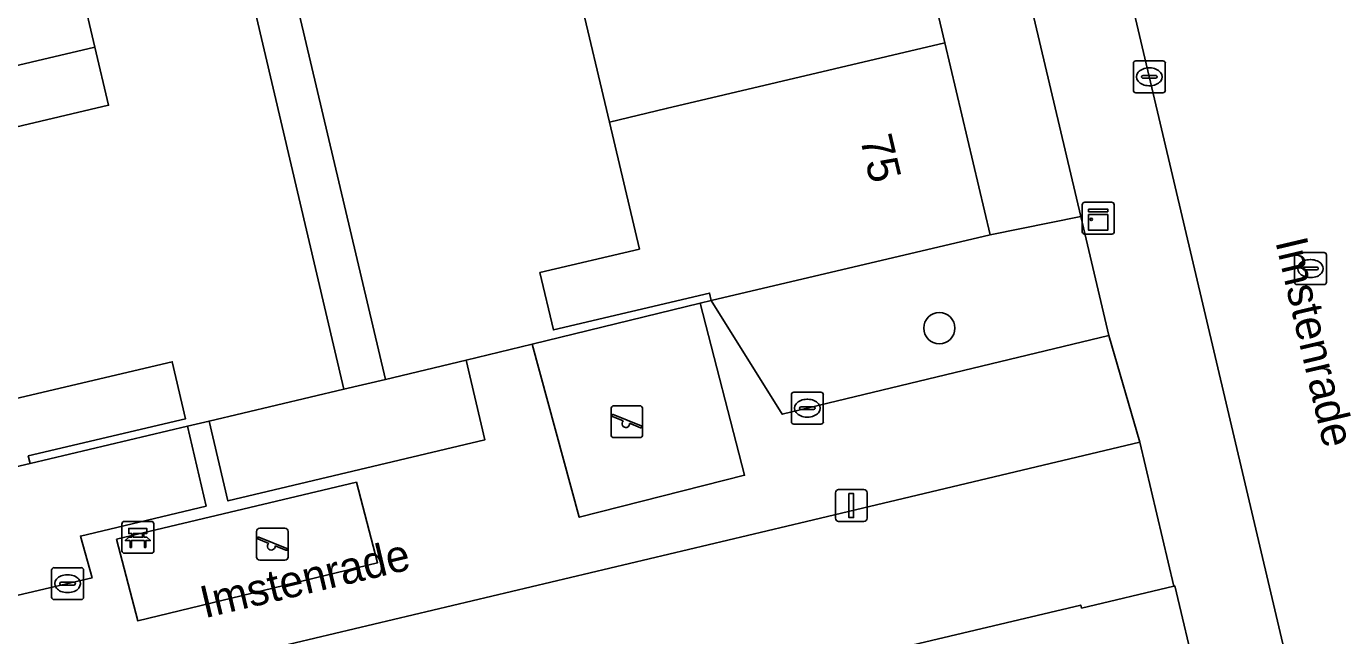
# Model space of a CAD drawing. Extents: x 158031 to 159244, y 380104 to 381214.
# Drawn here: x 158795.51 to 158836.4, y 380784.89 to 380804 of the extents above; entities that cross this region are included whole.
import ezdxf

# ---------------------------------------------------------------- set-up
doc = ezdxf.new("R2010")
doc.units = 0
for name, color, linetype in [('IMGEO_Bank', 7, 'Continuous'), ('IMGEO_Boom', 7, 'Continuous'), ('IMGEO_Erf', 7, 'Continuous'), ('IMGEO_Groenvoorziening', 7, 'Continuous'), ('IMGEO_Kast', 7, 'Continuous'), ('IMGEO_Kolk', 7, 'Continuous'), ('IMGEO_Lichtmast', 7, 'Continuous'), ('IMGEO_Openbare_ruimte_label', 7, 'Continuous'), ('IMGEO_Pand', 7, 'Continuous'), ('IMGEO_Pand_nummerreeks', 7, 'Continuous'), ('IMGEO_Rijbaan_lokaal_open', 7, 'Continuous'), ('IMGEO_Rioolput', 7, 'Continuous'), ('IMGEO_Speelvoorziening', 7, 'Continuous'), ('IMGEO_Voetpad_open', 7, 'Continuous')]:
    doc.layers.add(name, color=color, linetype=linetype)

msp = doc.modelspace()

# ---------------------------------------------------------------- linework, layer by layer
at = {"layer": 'IMGEO_Bank'}
for p, q in [((158798.515, 380787.557), (158798.515, 380788.398)), ((158798.515, 380788.398), (158798.515, 380787.557)), ((158798.59, 380788.482), (158799.431, 380788.482)), ((158799.431, 380788.482), (158798.59, 380788.482)), ((158799.156, 380788.1), (158798.874, 380788.1)), ((158799.515, 380788.407), (158799.515, 380787.566)), ((158799.515, 380787.566), (158799.515, 380788.407)), ((158799.212, 380787.88), (158798.819, 380787.88)), ((158798.824, 380787.988), (158798.824, 380788.094)), ((158798.868, 380788.094), (158798.868, 380787.988)), ((158798.874, 380787.982), (158799.156, 380787.982)), ((158799.162, 380787.988), (158799.162, 380788.094)), ((158799.206, 380788.094), (158799.206, 380787.988)), ((158799.44, 380787.482), (158798.599, 380787.482)), ((158798.599, 380787.482), (158799.44, 380787.482))]:
    msp.add_line(p, q, dxfattribs=at)
for points in [[(158798.818, 380788.1), (158798.732, 380788.1), (158798.732, 380788.261), (158799.295, 380788.261), (158799.295, 380788.1), (158799.212, 380788.1)], [(158798.762, 380787.88), (158798.62, 380787.88), (158798.732, 380787.982), (158798.818, 380787.982)], [(158798.812, 380787.873), (158798.812, 380787.666), (158798.769, 380787.666), (158798.769, 380787.873)], [(158799.212, 380787.982), (158799.295, 380787.982), (158799.407, 380787.88), (158799.268, 380787.88)], [(158799.262, 380787.873), (158799.262, 380787.666), (158799.218, 380787.666), (158799.218, 380787.873)]]:
    msp.add_lwpolyline(points, dxfattribs=at)
for centre, radius, start, end in [((158798.593, 380788.404), 0.0779, 92.4484, 184.2845), ((158798.593, 380788.404), 0.0779, 92.4484, 184.2845), ((158798.817, 380788.093), 0.00671, 2.8957, 87.1043), ((158798.874, 380788.093), 0.00671, 92.8957, 177.1043), ((158799.156, 380788.093), 0.00671, 2.8957, 87.1043), ((158799.213, 380788.093), 0.00671, 92.8957, 177.1043), ((158799.437, 380788.404), 0.0779, 2.4484, 94.2845), ((158799.437, 380788.404), 0.0779, 2.4484, 94.2845), ((158798.762, 380787.873), 0.00671, 2.8957, 87.1043), ((158798.819, 380787.873), 0.00671, 92.8957, 177.1043), ((158798.817, 380787.989), 0.00671, 272.8957, 357.1043), ((158798.874, 380787.989), 0.00671, 182.8957, 267.1043), ((158799.156, 380787.989), 0.00671, 272.8957, 357.1043), ((158799.213, 380787.989), 0.00671, 182.8957, 267.1043), ((158799.211, 380787.873), 0.00671, 2.8957, 87.1043), ((158799.268, 380787.873), 0.00671, 92.8957, 177.1043), ((158798.593, 380787.56), 0.0779, 182.4484, 274.2845), ((158798.593, 380787.56), 0.0779, 182.4484, 274.2845), ((158799.437, 380787.56), 0.0779, 272.4484, 4.2845), ((158799.437, 380787.56), 0.0779, 272.4484, 4.2845)]:
    msp.add_arc(centre, radius, start, end, dxfattribs=at)
at = {"layer": 'IMGEO_Boom'}
msp.add_circle((158824.128, 380794.536), 0.489, dxfattribs=at)
at = {"layer": 'IMGEO_Erf'}
for points in [[(158821.543, 380827.753), (158818.726, 380827.088), (158820.145, 380821.075), (158821.53, 380815.207), (158822.915, 380809.34), (158824.3, 380803.472), (158825.719, 380797.462), (158828.558, 380798.037)], [(158798.498, 380822.295), (158788.66, 380819.983), (158789.68, 380815.642), (158794.499, 380816.774), (158797.831, 380817.557), (158798.227, 380815.87), (158794.895, 380815.088), (158795.359, 380813.114), (158790.536, 380811.981), (158791.453, 380808.077), (158792.424, 380803.944), (158797.26, 380805.08), (158797.67, 380803.334), (158798.097, 380801.516), (158793.265, 380800.382), (158794.219, 380796.32), (158795.158, 380792.321), (158800.093, 380793.48), (158800.512, 380791.694), (158795.58, 380790.535), (158795.637, 380790.295), (158800.567, 380791.461), (158801.247, 380791.622), (158805.472, 380792.621)], [(158828.56, 380785.861), (158828.583, 380785.764), (158831.47, 380786.45), (158830.411, 380790.959), (158819.965, 380788.479), (158798.4, 380783.36), (158786.067, 380780.432), (158787.119, 380776.008), (158793.052, 380777.419), (158798.948, 380778.82), (158804.844, 380780.222), (158810.74, 380781.624), (158816.636, 380783.026), (158822.509, 380784.422)]]:
    msp.add_lwpolyline(points, close=True, dxfattribs=at)
msp.add_lwpolyline([(158799.766, 380822.612), (158806.774, 380792.929), (158809.301, 380793.527), (158811.371, 380794.032), (158816.635, 380795.315), (158816.982, 380795.4), (158816.926, 380795.634), (158812.033, 380794.479), (158811.61, 380796.273), (158814.732, 380797.01), (158813.792, 380800.992), (158812.824, 380805.088)], dxfattribs=at)
at = {"layer": 'IMGEO_Groenvoorziening'}
for points in [[(158829.439, 380794.304), (158828.558, 380798.037), (158825.719, 380797.462), (158816.982, 380795.4), (158819.205, 380791.838)], [(158809.301, 380793.527), (158806.774, 380792.929), (158805.472, 380792.621), (158801.247, 380791.622), (158801.834, 380789.121), (158809.891, 380791.037)], [(158797.578, 380786.711), (158797.215, 380788.023), (158801.154, 380788.96), (158800.567, 380791.461), (158795.637, 380790.295), (158786.841, 380788.229), (158783.861, 380787.455), (158784.741, 380783.71)]]:
    msp.add_lwpolyline(points, close=True, dxfattribs=at)
at = {"layer": 'IMGEO_Kast'}
for p, q in [((158828.607, 380797.552), (158828.607, 380798.393)), ((158828.607, 380798.393), (158828.607, 380797.552)), ((158828.682, 380798.477), (158829.523, 380798.477)), ((158829.523, 380798.477), (158828.682, 380798.477)), ((158829.607, 380798.402), (158829.607, 380797.561)), ((158829.607, 380797.561), (158829.607, 380798.402)), ((158829.532, 380797.477), (158828.691, 380797.477)), ((158828.691, 380797.477), (158829.532, 380797.477))]:
    msp.add_line(p, q, dxfattribs=at)
for points in [[(158828.802, 380798.267), (158829.402, 380798.267), (158829.402, 380798.182), (158828.802, 380798.182), (158828.802, 380798.267)], [(158828.802, 380798.092), (158829.402, 380798.092), (158829.402, 380797.603), (158828.802, 380797.603), (158828.802, 380798.092)]]:
    msp.add_lwpolyline(points, dxfattribs=at)
msp.add_circle((158828.886, 380797.941), 0.0377, dxfattribs=at)
for centre, start, end in [((158828.685, 380798.399), 92.4484, 184.2845), ((158828.685, 380798.399), 92.4484, 184.2845), ((158829.529, 380798.399), 2.4484, 94.2845), ((158829.529, 380798.399), 2.4484, 94.2845), ((158828.685, 380797.555), 182.4484, 274.2845), ((158828.685, 380797.555), 182.4484, 274.2845), ((158829.529, 380797.555), 272.4484, 4.2845), ((158829.529, 380797.555), 272.4484, 4.2845)]:
    msp.add_arc(centre, 0.0779, start, end, dxfattribs=at)
at = {"layer": 'IMGEO_Kolk'}
for p, q in [((158830.207, 380801.982), (158830.207, 380802.834)), ((158830.282, 380802.908), (158831.134, 380802.908)), ((158831.208, 380802.834), (158831.208, 380801.982)), ((158830.466, 380802.402), (158830.466, 380802.414)), ((158830.509, 380802.451), (158830.907, 380802.451)), ((158830.695, 380802.688), (158830.72, 380802.688)), ((158830.95, 380802.414), (158830.95, 380802.402)), ((158830.904, 380802.365), (158830.506, 380802.365)), ((158830.718, 380802.128), (158830.693, 380802.128)), ((158831.134, 380801.908), (158830.282, 380801.908)), ((158819.491, 380791.601), (158819.491, 380792.453)), ((158819.566, 380792.527), (158820.418, 380792.527)), ((158819.979, 380792.307), (158820.004, 380792.307)), ((158820.492, 380792.453), (158820.492, 380791.601)), ((158819.75, 380792.021), (158819.75, 380792.033)), ((158820.188, 380791.984), (158819.79, 380791.984)), ((158819.793, 380792.07), (158820.191, 380792.07)), ((158820.234, 380792.033), (158820.234, 380792.021)), ((158820.418, 380791.527), (158819.566, 380791.527)), ((158820.002, 380791.747), (158819.977, 380791.747)), ((158796.313, 380786.105), (158796.313, 380786.957)), ((158796.388, 380787.031), (158797.24, 380787.031)), ((158797.314, 380786.957), (158797.314, 380786.105)), ((158796.572, 380786.525), (158796.572, 380786.537)), ((158797.01, 380786.488), (158796.612, 380786.488)), ((158796.615, 380786.574), (158797.013, 380786.574)), ((158796.801, 380786.811), (158796.826, 380786.811)), ((158797.056, 380786.537), (158797.056, 380786.525)), ((158796.824, 380786.251), (158796.799, 380786.251)), ((158797.24, 380786.031), (158796.388, 380786.031))]:
    msp.add_line(p, q, dxfattribs=at)
for points in [[(158830.207, 380801.982), (158830.207, 380802.834)], [(158830.282, 380802.908), (158831.134, 380802.908)], [(158831.208, 380802.834), (158831.208, 380801.982)], [(158831.134, 380801.908), (158830.282, 380801.908)], [(158819.491, 380791.601), (158819.491, 380792.453)], [(158819.566, 380792.527), (158820.418, 380792.527)], [(158820.492, 380792.453), (158820.492, 380791.601)], [(158820.418, 380791.527), (158819.566, 380791.527)], [(158796.313, 380786.105), (158796.313, 380786.957)], [(158796.388, 380787.031), (158797.24, 380787.031)], [(158797.314, 380786.957), (158797.314, 380786.105)], [(158797.24, 380786.031), (158796.388, 380786.031)]]:
    msp.add_lwpolyline(points, dxfattribs=at)
for centre, radius, start, end in [((158830.284, 380802.832), 0.0765, 91.552, 178.448), ((158830.284, 380802.832), 0.0765, 91.552, 178.448), ((158831.132, 380802.832), 0.0765, 1.552, 88.448), ((158831.132, 380802.832), 0.0765, 1.552, 88.448), ((158830.506, 380802.411), 0.0403, 85.8775, 175.7526), ((158830.911, 380802.413), 0.0386, 1.7309, 96.639), ((158830.503, 380802.401), 0.0366, 178.938, 274.7102), ((158830.907, 380802.408), 0.043, 264.8664, 352.4533), ((158830.284, 380801.984), 0.0765, 181.552, 268.448), ((158830.284, 380801.984), 0.0765, 181.552, 268.448), ((158831.132, 380801.984), 0.0765, 271.552, 358.448), ((158831.132, 380801.984), 0.0765, 271.552, 358.448), ((158819.568, 380792.451), 0.0765, 91.552, 178.448), ((158819.568, 380792.451), 0.0765, 91.552, 178.448), ((158820.416, 380792.451), 0.0765, 1.552, 88.448), ((158820.416, 380792.451), 0.0765, 1.552, 88.448), ((158819.79, 380792.03), 0.0403, 85.8775, 175.7526), ((158819.787, 380792.02), 0.0366, 178.938, 274.7102), ((158820.191, 380792.027), 0.043, 264.8664, 352.4533), ((158820.195, 380792.032), 0.0386, 1.7309, 96.639), ((158819.568, 380791.603), 0.0765, 181.552, 268.448), ((158819.568, 380791.603), 0.0765, 181.552, 268.448), ((158820.416, 380791.603), 0.0765, 271.552, 358.448), ((158820.416, 380791.603), 0.0765, 271.552, 358.448), ((158796.39, 380786.955), 0.0765, 91.552, 178.448), ((158796.39, 380786.955), 0.0765, 91.552, 178.448), ((158797.238, 380786.955), 0.0765, 1.552, 88.448), ((158797.238, 380786.955), 0.0765, 1.552, 88.448), ((158796.612, 380786.534), 0.0403, 85.8775, 175.7526), ((158796.609, 380786.524), 0.0366, 178.938, 274.7102), ((158797.013, 380786.531), 0.043, 264.8664, 352.4533), ((158797.017, 380786.536), 0.0386, 1.7309, 96.639), ((158796.39, 380786.107), 0.0765, 181.552, 268.448), ((158796.39, 380786.107), 0.0765, 181.552, 268.448), ((158797.238, 380786.107), 0.0765, 271.552, 358.448), ((158797.238, 380786.107), 0.0765, 271.552, 358.448)]:
    msp.add_arc(centre, radius, start, end, dxfattribs=at)
for centre, major_axis, ratio, start_param, end_param in [((158830.694, 380802.408), (-0.387, 0.002), 0.722429, 4.712389, 7.853982), ((158830.719, 380802.408), (-0.39, 0.002), 0.717154, 1.570796, 4.712389), ((158819.978, 380792.027), (-0.387, 0.002), 0.722429, 4.712389, 7.853982), ((158820.003, 380792.027), (-0.39, 0.002), 0.717154, 1.570796, 4.712389), ((158796.8, 380786.531), (-0.387, 0.002), 0.722429, 4.712389, 7.853982), ((158796.825, 380786.531), (-0.39, 0.002), 0.717154, 1.570796, 4.712389)]:
    msp.add_ellipse(centre, major_axis=major_axis, ratio=ratio, start_param=start_param, end_param=end_param, dxfattribs=at)
at = {"layer": 'IMGEO_Lichtmast'}
for p, q in [((158820.872, 380788.577), (158820.872, 380789.377)), ((158820.872, 380789.377), (158820.872, 380788.577)), ((158820.972, 380789.477), (158821.762, 380789.477)), ((158821.762, 380789.477), (158820.972, 380789.477)), ((158821.862, 380789.377), (158821.862, 380788.577)), ((158821.862, 380788.577), (158821.862, 380789.377)), ((158821.762, 380788.477), (158820.972, 380788.477)), ((158820.972, 380788.477), (158821.762, 380788.477))]:
    msp.add_line(p, q, dxfattribs=at)
msp.add_lwpolyline([(158821.292, 380789.352), (158821.442, 380789.352), (158821.442, 380788.602), (158821.292, 380788.602), (158821.292, 380789.352)], dxfattribs=at)
for centre, start, end in [((158820.972, 380789.377), 90, 180), ((158820.972, 380789.377), 90, 180), ((158821.762, 380789.377), 0, 90), ((158821.762, 380789.377), 360, 90), ((158820.972, 380788.577), 180, 270), ((158820.972, 380788.577), 180, 270), ((158821.762, 380788.577), 270, 0), ((158821.762, 380788.577), 270, 0)]:
    msp.add_arc(centre, 0.1, start, end, dxfattribs=at)
at = {"layer": 'IMGEO_Pand'}
for points in [[(158822.915, 380809.34), (158809.266, 380806.117), (158809.684, 380804.347), (158812.824, 380805.088), (158813.792, 380800.992), (158815.573, 380801.412), (158824.3, 380803.472)], [(158791.453, 380808.077), (158782.664, 380806.013), (158784.045, 380800.134), (158797.67, 380803.334), (158797.26, 380805.08), (158792.424, 380803.944)], [(158785.425, 380794.256), (158794.219, 380796.32), (158793.265, 380800.382), (158798.097, 380801.516), (158797.67, 380803.334), (158784.045, 380800.134)], [(158824.3, 380803.472), (158815.573, 380801.412), (158813.792, 380800.992), (158814.732, 380797.01), (158811.61, 380796.273), (158812.033, 380794.479), (158816.926, 380795.634), (158816.982, 380795.4), (158825.719, 380797.462)], [(158785.425, 380794.256), (158786.841, 380788.229), (158795.637, 380790.295), (158795.58, 380790.535), (158800.512, 380791.694), (158800.093, 380793.48), (158795.158, 380792.321), (158794.219, 380796.32)], [(158831.47, 380786.45), (158828.583, 380785.764), (158828.56, 380785.861), (158822.509, 380784.422), (158824.979, 380774.025), (158826.809, 380774.46), (158826.422, 380776.089), (158830.645, 380777.093), (158830.622, 380777.19), (158833.486, 380777.871), (158833.54, 380777.884), (158831.502, 380786.458)]]:
    msp.add_lwpolyline(points, close=True, dxfattribs=at)
at = {"layer": 'IMGEO_Rijbaan_lokaal_open'}
msp.add_lwpolyline([(158843.887, 380776.94), (158842.107, 380784.469), (158841.275, 380787.987), (158839.72, 380794.556), (158838.648, 380799.081), (158837.352, 380804.555), (158836.218, 380809.347), (158829.452, 380807.746), (158833.118, 380792.184), (158837.976, 380771.517), (158838.804, 380767.991), (158839.084, 380766.801), (158839.956, 380763.144), (158843.091, 380750), (158843.617, 380747.793), (158850.4, 380749.388), (158850.255, 380750), (158845.617, 380769.624), (158844.733, 380773.361)], close=True, dxfattribs=at)
at = {"layer": 'IMGEO_Rioolput'}
for p, q in [((158835.255, 380795.975), (158835.255, 380796.827)), ((158835.33, 380796.901), (158836.182, 380796.901)), ((158836.256, 380796.827), (158836.256, 380795.975)), ((158835.514, 380796.395), (158835.514, 380796.407)), ((158835.952, 380796.358), (158835.554, 380796.358)), ((158835.557, 380796.444), (158835.955, 380796.444)), ((158835.743, 380796.681), (158835.768, 380796.681)), ((158835.998, 380796.407), (158835.998, 380796.395)), ((158836.182, 380795.901), (158835.33, 380795.901)), ((158835.766, 380796.121), (158835.741, 380796.121))]:
    msp.add_line(p, q, dxfattribs=at)
for points in [[(158835.255, 380795.975), (158835.255, 380796.827)], [(158835.33, 380796.901), (158836.182, 380796.901)], [(158836.256, 380796.827), (158836.256, 380795.975)], [(158836.182, 380795.901), (158835.33, 380795.901)]]:
    msp.add_lwpolyline(points, dxfattribs=at)
for centre, radius, start, end in [((158835.332, 380796.825), 0.0765, 91.552, 178.448), ((158835.332, 380796.825), 0.0765, 91.552, 178.448), ((158836.18, 380796.825), 0.0765, 1.552, 88.448), ((158836.18, 380796.825), 0.0765, 1.552, 88.448), ((158835.554, 380796.404), 0.0403, 85.8775, 175.7526), ((158835.551, 380796.394), 0.0366, 178.938, 274.7102), ((158835.955, 380796.401), 0.043, 264.8664, 352.4533), ((158835.959, 380796.406), 0.0386, 1.7309, 96.639), ((158835.332, 380795.977), 0.0765, 181.552, 268.448), ((158835.332, 380795.977), 0.0765, 181.552, 268.448), ((158836.18, 380795.977), 0.0765, 271.552, 358.448), ((158836.18, 380795.977), 0.0765, 271.552, 358.448)]:
    msp.add_arc(centre, radius, start, end, dxfattribs=at)
for centre, major_axis, ratio, start_param, end_param in [((158835.742, 380796.401), (-0.387, 0.002), 0.722429, 4.712389, 7.853982), ((158835.767, 380796.401), (-0.39, 0.002), 0.717154, 1.570796, 4.712389)]:
    msp.add_ellipse(centre, major_axis=major_axis, ratio=ratio, start_param=start_param, end_param=end_param, dxfattribs=at)
at = {"layer": 'IMGEO_Speelvoorziening'}
for p, q in [((158813.841, 380791.204), (158813.841, 380792.004)), ((158813.841, 380792.004), (158813.841, 380791.204)), ((158813.91, 380791.829), (158814.786, 380791.476)), ((158813.941, 380792.104), (158814.731, 380792.104)), ((158814.731, 380792.104), (158813.941, 380792.104)), ((158814.831, 380792.004), (158814.831, 380791.204)), ((158814.831, 380791.204), (158814.831, 380792.004)), ((158814.224, 380791.632), (158813.885, 380791.769)), ((158814.762, 380791.416), (158814.422, 380791.553)), ((158814.731, 380791.104), (158813.941, 380791.104)), ((158813.941, 380791.104), (158814.731, 380791.104)), ((158802.735, 380787.365), (158802.735, 380788.165)), ((158802.735, 380788.165), (158802.735, 380787.365)), ((158802.835, 380788.265), (158803.625, 380788.265)), ((158803.625, 380788.265), (158802.835, 380788.265)), ((158803.725, 380788.165), (158803.725, 380787.365)), ((158803.725, 380787.365), (158803.725, 380788.165)), ((158803.118, 380787.793), (158802.779, 380787.93)), ((158802.804, 380787.99), (158803.68, 380787.637)), ((158803.656, 380787.577), (158803.316, 380787.714)), ((158803.625, 380787.265), (158802.835, 380787.265)), ((158802.835, 380787.265), (158803.625, 380787.265))]:
    msp.add_line(p, q, dxfattribs=at)
for centre, radius, start, end in [((158813.941, 380792.004), 0.1, 90, 180), ((158813.941, 380792.004), 0.1, 90, 180), ((158813.898, 380791.799), 0.0327, 68.078, 248.078), ((158814.731, 380792.004), 0.1, 0, 90), ((158814.731, 380792.004), 0.1, 360, 90), ((158814.303, 380791.542), 0.12, 130.9928, 5.1632), ((158814.774, 380791.446), 0.0327, 248.078, 68.078), ((158813.941, 380791.204), 0.1, 180, 270), ((158813.941, 380791.204), 0.1, 180, 270), ((158814.731, 380791.204), 0.1, 270, 0), ((158814.731, 380791.204), 0.1, 270, 0), ((158802.835, 380788.165), 0.1, 90, 180), ((158802.835, 380788.165), 0.1, 90, 180), ((158803.625, 380788.165), 0.1, 0, 90), ((158803.625, 380788.165), 0.1, 360, 90), ((158802.792, 380787.96), 0.0327, 68.078, 248.078), ((158803.197, 380787.703), 0.12, 130.9928, 5.1632), ((158802.835, 380787.365), 0.1, 180, 270), ((158802.835, 380787.365), 0.1, 180, 270), ((158803.625, 380787.365), 0.1, 270, 0), ((158803.625, 380787.365), 0.1, 270, 0), ((158803.668, 380787.607), 0.0327, 248.078, 68.078)]:
    msp.add_arc(centre, radius, start, end, dxfattribs=at)
at = {"layer": 'IMGEO_Voetpad_open'}
for points in [[(158799.766, 380822.612), (158809.921, 380825.01), (158813.86, 380825.94), (158818.726, 380827.088), (158821.543, 380827.753), (158821.199, 380829.209), (158817.806, 380828.408), (158811.735, 380826.975), (158809.143, 380826.363), (158809.072, 380826.63), (158806.272, 380825.884), (158799.946, 380824.297), (158799.967, 380824.21), (158796.324, 380823.353), (158794.554, 380822.945), (158783.494, 380820.322), (158776.53, 380818.67), (158776.872, 380817.215), (158779.868, 380817.918), (158784.724, 380819.058), (158788.66, 380819.983), (158798.498, 380822.295), (158805.472, 380792.621), (158806.774, 380792.929)], [(158816.635, 380795.315), (158811.371, 380794.032), (158812.847, 380788.609), (158818.024, 380789.924)], [(158798.349, 380787.92), (158805.863, 380789.707), (158806.527, 380787.187), (158799.013, 380785.366)], [(158798.349, 380787.92), (158799.013, 380785.366), (158806.527, 380787.187), (158805.863, 380789.707)]]:
    msp.add_lwpolyline(points, close=True, dxfattribs=at)
for points in [[(158821.543, 380827.753), (158828.558, 380798.037), (158829.439, 380794.304), (158830.411, 380790.959), (158831.47, 380786.45), (158831.502, 380786.458), (158833.54, 380777.884), (158833.486, 380777.871), (158835.939, 380767.433), (158836.283, 380765.968), (158838.692, 380755.718)], [(158844.967, 380742.124), (158844.884, 380742.482), (158844.267, 380745.069), (158843.617, 380747.793), (158843.091, 380750), (158839.956, 380763.144), (158839.084, 380766.801), (158838.804, 380767.991), (158837.976, 380771.517), (158833.118, 380792.184), (158829.452, 380807.746)], [(158819.965, 380788.479), (158830.411, 380790.959), (158829.439, 380794.304), (158819.205, 380791.838), (158816.982, 380795.4), (158816.635, 380795.315), (158818.024, 380789.924), (158812.847, 380788.609), (158811.371, 380794.032), (158809.301, 380793.527), (158809.891, 380791.037), (158801.834, 380789.121), (158801.247, 380791.622), (158800.567, 380791.461), (158801.154, 380788.96), (158797.215, 380788.023), (158797.578, 380786.711), (158784.741, 380783.71), (158780.92, 380782.841), (158769.524, 380780.056), (158766.899, 380779.413)], [(158765.189, 380781.261), (158763.05, 380773.944), (158763.439, 380774.649), (158764.03, 380775.196), (158764.565, 380775.323), (158775.85, 380778.006), (158784.461, 380780.05), (158784.52, 380780.064), (158785.563, 380780.312), (158786.067, 380780.432), (158798.4, 380783.36), (158819.965, 380788.479)]]:
    msp.add_lwpolyline(points, dxfattribs=at)

# ---------------------------------------------------------------- texts
at = {"layer": 'IMGEO_Openbare_ruimte_label'}
for rotation, p in [(283.2438, (158834.651, 380797.246)), (13.3553, (158801.107, 380785.444))]:
    msp.add_text('Imstenrade', height=1, rotation=rotation, dxfattribs=at).set_placement(p)
at = {"layer": 'IMGEO_Pand_nummerreeks'}
msp.add_text('75', height=1, rotation=283.281, dxfattribs=at).set_placement((158821.638, 380800.474))

doc.saveas('drawing.dxf')
